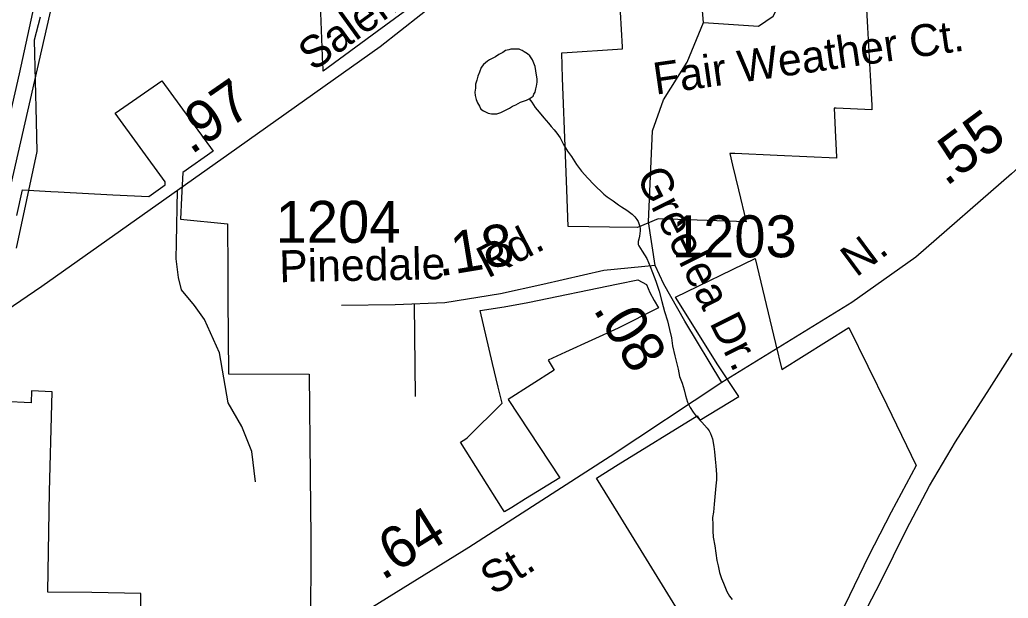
# Model space of a CAD drawing. Extents: x 2001466 to 2224147, y 644118 to 847247.
# Drawn here: x 2045719 to 2048661, y 728784 to 730507 of the extents above; entities that cross this region are included whole.
import ezdxf

# ---------------------------------------------------------------- set-up
doc = ezdxf.new("R2010")
doc.units = 0
for name, color, linetype in [('Exist Boundary Political City Limit New Hole', 7, 'Continuous'), ('Exist Hydrographic Misc Water Feature', 7, 'Continuous'), ('Exist Railroad Mainline', 7, 'Continuous'), ('Exist Road Non-System Type 51', 7, 'Continuous'), ('Exist Road Non-System Type 51 Label', 7, 'Continuous'), ('Exist Road Secondary Mileage Hundredths English Label', 7, 'Continuous'), ('Exist Road Secondary Type 51 Attributed', 7, 'Continuous'), ('Exist Road Secondary Type 51 Label', 7, 'Continuous'), ('Exist Road Secondary Type 51 Number Label', 7, 'Continuous'), ('Map Preparation Boundary City Limit Buffer Line', 7, 'Continuous')]:
    doc.layers.add(name, color=color, linetype=linetype)

msp = doc.modelspace()

# ---------------------------------------------------------------- linework, layer by layer
at = {"layer": 'Exist Boundary Political City Limit New Hole'}
for points in [[(2048230.1, 730700.7), (2048242.2, 730483.6), (2048250.2, 730340.6), (2048254.9, 730252.8), (2048255.6, 730238.8), (2048149.6, 730243.2), (2048142.9, 730243.5), (2048147.1, 730156.8), (2048150, 730098.6), (2048150.2, 730094.7), (2047973.1, 730102.6), (2047847.6, 730108.2), (2047832.9, 730108.9), (2047840.9, 730073.9), (2047858.9, 730000), (2047881.5, 729905.2), (2047619.4, 729913.5), (2047558.1, 729888.5), (2047474.9, 729889.6), (2047351.4, 729891.4), (2047347.4, 730000), (2047343.5, 730104.8), (2047335, 730333.2), (2047332.2, 730408.4), (2047333.6, 730408.5), (2047513.6, 730420.6), (2047513.2, 730426.4), (2047501.2, 730633.7)], [(2046886.2, 730547), (2046783.2, 730471.4), (2046622.5, 730353.7), (2046622.1, 730364.2), (2046621.8, 730373), (2046614.5, 730553.2)], [(2045711, 729923.4), (2045727.8, 730000), (2045811.9, 729995.7), (2045833.5, 729994.6), (2045996, 729985.8), (2046103.8, 729980), (2046131.2, 730000), (2046152.4, 730014.8), (2046152.5, 730024.4), (2046002.9, 730228.4), (2046142.6, 730324.6), (2046295.2, 730115.9), (2046204.5, 730051.6), (2046201.1, 729976.1), (2046198.1, 729912.8), (2046337.9, 729898.6), (2046338.6, 729759.6), (2046339.1, 729675.6), (2046340.4, 729452.6), (2046580.4, 729451.4), (2046583.8, 729149.5), (2046585.9, 728965.2), (2046584.2, 728675.4)], [(2047968.4, 729542.4), (2047987.6, 729465), (2048187.1, 729590.6), (2048300.1, 729359.7), (2048386.8, 729179.6), (2048312.4, 729040.6), (2048245.4, 728909.6), (2048188.6, 728792.3), (2048132.1, 728678.1), (2047949.2, 728308.9), (2047500, 729037.2), (2047436.2, 729141.6), (2047500, 729182.6), (2047735.4, 729327.1), (2047743.4, 729314), (2047859, 729385.3), (2047797, 729479.1), (2047671.1, 729680.5), (2047907.6, 729796.2), (2047968.4, 729542.4)], [(2047183.4, 729054.4), (2047161.6, 729041.1), (2047155.8, 729050.4), (2047030.9, 729249.3), (2047046.9, 729259.2), (2047052.1, 729262.5), (2047155.4, 729364.7), (2047143.6, 729412.4), (2047126.2, 729483), (2047089.5, 729641.3), (2047161.4, 729651.8), (2047231.2, 729664.3), (2047500, 729720), (2047558.6, 729732.2), (2047584.8, 729717.9), (2047594.8, 729694.7), (2047607, 729670.9), (2047620.4, 729648.5), (2047500, 729588.8), (2047343.5, 729516.9), (2047292, 729493.1), (2047309.5, 729463.5), (2047173.1, 729376), (2047326.5, 729142.4), (2047224.4, 729079.6), (2047183.4, 729054.4)], [(2046079.1, 728657.9), (2046079.5, 728797.7), (2045934.4, 728801.5), (2045802.5, 728801.9), (2045802.5, 728803.2), (2045808.4, 729102.2), (2045814.8, 729362.1), (2045815.6, 729398.4), (2045754.5, 729401.9), (2045753.4, 729365.6), (2045588, 729374.2)]]:
    msp.add_lwpolyline(points, dxfattribs=at)
at = {"layer": 'Exist Hydrographic Misc Water Feature'}
for p, q in [((2045780, 730514.6), (2045762.2, 730446.2)), ((2045762.2, 730446.2), (2045768.1, 730203.4)), ((2045762.2, 730446.2), (2045768.1, 730203.4))]:
    msp.add_line(p, q, dxfattribs=at)
for points in [[(2047235.1, 730271.3), (2047241.2, 730275.2), (2047247.4, 730279.2), (2047249.4, 730285.4), (2047253.3, 730291.3), (2047255.4, 730301.1), (2047257.2, 730309.3), (2047259.1, 730321.2), (2047259.1, 730331.3), (2047257.4, 730341.3), (2047255, 730355.1), (2047253.1, 730367.1), (2047249.2, 730377.1), (2047245.1, 730387.4), (2047241, 730393.3), (2047237.3, 730399.2), (2047231, 730405), (2047220.9, 730411.4), (2047214.8, 730415.1), (2047209.2, 730417.2), (2047205.3, 730419), (2047199, 730419.2), (2047187.1, 730418.9), (2047181.2, 730419.1), (2047174.8, 730417.2), (2047165.2, 730414.9), (2047157, 730408.9), (2047145.3, 730403), (2047135.2, 730396.8), (2047125, 730391), (2047117.2, 730387), (2047111.2, 730383), (2047105.1, 730379), (2047099.1, 730373.1), (2047093, 730365.1), (2047087.2, 730350.9), (2047083.1, 730339), (2047079.4, 730326.9), (2047075.3, 730315), (2047075.3, 730302.8), (2047073.5, 730290.9), (2047075.1, 730280.9), (2047077.4, 730268.9), (2047081.3, 730258.9), (2047087.2, 730249.1), (2047091.5, 730240.8), (2047099.3, 730235.1), (2047107.3, 730231.1), (2047113.3, 730228.9), (2047123.1, 730227), (2047131.3, 730227), (2047139.3, 730227), (2047145.5, 730228.9), (2047151.4, 730230.9), (2047165.2, 730237.3), (2047177.3, 730243.2), (2047185.5, 730249.2), (2047195.5, 730253), (2047209.2, 730261.1), (2047227.1, 730267.2), (2047235.1, 730271.3)], [(2047235.1, 730271.3), (2047243.1, 730261.2), (2047253.3, 730245.4), (2047265.4, 730231.4), (2047279.4, 730215.1), (2047293.5, 730199.1), (2047301.3, 730189.4), (2047309.5, 730179.3), (2047317.5, 730169.1), (2047327.6, 730155.5), (2047337.4, 730135.3), (2047349.9, 730115.6), (2047361.6, 730099.6), (2047375.9, 730075.5), (2047391.7, 730055.7), (2047409.6, 730035.5), (2047428, 730015.7), (2047457.8, 729987.7), (2047467.8, 729979.6), (2047485.9, 729967.6), (2047501.6, 729955.8), (2047510.1, 729949.7), (2047525.8, 729939.6), (2047541.6, 729927.8), (2047549.6, 729919.7), (2047556, 729911.9), (2047559.7, 729906.1), (2047564, 729894.1), (2047566.2, 729886), (2047566, 729877.9), (2047563.8, 729862), (2047562.1, 729853.8), (2047559.9, 729846), (2047560.3, 729837.8), (2047562.1, 729833.9), (2047572.2, 729817.8), (2047585.9, 729795.8), (2047596, 729772), (2047602.3, 729754), (2047612.6, 729728.1), (2047622.4, 729698.2), (2047630.6, 729668.2), (2047638.2, 729638.2), (2047646.8, 729610.1), (2047652.8, 729584.1), (2047658.9, 729560), (2047662.4, 729535.9), (2047668.6, 729506.2), (2047678.8, 729466.1), (2047682.9, 729444), (2047691.1, 729424.1), (2047696.7, 729404.2), (2047700.8, 729388.2), (2047706.7, 729368.2), (2047715.1, 729352.3), (2047723.1, 729338.1), (2047732.9, 729326.1), (2047749.1, 729308.2), (2047765.1, 729290.3), (2047771.1, 729282.2), (2047775.2, 729274.2), (2047781.1, 729258.4), (2047785, 729236.3), (2047787.1, 729220.5), (2047789.3, 729198.3), (2047791.2, 729178.5), (2047793.2, 729152.2), (2047793.4, 729136.4), (2047791.4, 729118.5), (2047789.3, 729096.5), (2047785.8, 729064.5), (2047783.6, 729040.5), (2047781.5, 729024.2), (2047781.7, 729002.3), (2047781.7, 728984.5), (2047783.4, 728966.3), (2047787.7, 728940.5), (2047793.8, 728896.6), (2047798.2, 728880.5), (2047802, 728860.5), (2047807.8, 728842.6), (2047814.1, 728828.6), (2047817.8, 728818.7), (2047824, 728804.4), (2047832, 728790.6), (2047840, 728780.5)], [(2045768.1, 730203.4), (2045770.2, 730114.2), (2045708.3, 729826.5)]]:
    msp.add_lwpolyline(points, dxfattribs=at)
at = {"layer": 'Exist Railroad Mainline'}
for points in [[(2044852, 738852.1), (2044934.6, 738702.3), (2045475.8, 737702.5), (2046029.7, 736693.6), (2046415.7, 736022.5), (2046415.9, 736022.1), (2046546.4, 735713.2), (2046633.3, 735435), (2046650.9, 735378.6), (2046651, 735378.1), (2046692.8, 735099.6), (2046708.5, 734902), (2046708.5, 734901.6), (2046692.8, 734577.4), (2046661.8, 734347.9), (2046630.1, 734113.1), (2046483.8, 733489.4), (2046365.4, 732962.5), (2046280.3, 732583.6), (2045940.8, 731105), (2045593.1, 729582.8)], [(2047612.7, 727521.6), (2047666.9, 727631.6), (2047855.1, 727990.8), (2047929, 728133.2), (2048073, 728424.3), (2048189.7, 728655.9), (2048281.3, 728832), (2048358.5, 728988.5), (2048427.2, 729119.1), (2048503.9, 729249.5), (2048605.1, 729407.4), (2048673.3, 729514.1)]]:
    msp.add_lwpolyline(points, dxfattribs=at)
at = {"layer": 'Exist Road Non-System Type 51'}
for points in [[(2047754.2, 730499), (2047746.8, 730591.8), (2047691.9, 730718.9)], [(2047754.2, 730499), (2047917.5, 730487.9), (2047962, 730517.6), (2048002.8, 730599.2)], [(2047610.4, 729774.6), (2047591, 729905), (2047602.1, 730176), (2047635.5, 730268.8), (2047706, 730380.2), (2047754.2, 730499)], [(2046420.8, 729130.9), (2046410.4, 729221.1), (2046380.7, 729295.3), (2046340.1, 729365.8), (2046313.9, 729514.4), (2046269.4, 729614.6), (2046239.7, 729655.5), (2046201, 729702.6), (2046191.8, 729738.8), (2046184.9, 729795), (2046185.9, 729842.9), (2046189.1, 729999.7)], [(2046897.1, 729385.2), (2046894, 729660)]]:
    msp.add_lwpolyline(points, dxfattribs=at)
at = {"layer": 'Exist Road Secondary Type 51 Attributed'}
for points in [[(2045528.9, 729539.8), (2045601.4, 729836.5), (2045718.8, 730345.4), (2045829.9, 730858.3), (2045944.1, 731344.7), (2046053.6, 731864), (2046187.1, 732434.9), (2046298.2, 732941.4), (2046304.5, 732968.3)], [(2045593.3, 729583.6), (2045784.8, 729713.8), (2046341.6, 730107.5), (2046792.1, 730427.2), (2046974, 730571.3), (2047107.6, 730640.5), (2047180, 730658.3), (2047339.3, 730669.5), (2047463.2, 730680.8), (2047588.7, 730695.3), (2047701.4, 730721.1), (2047796.3, 730775), (2047950.8, 730900.6), (2048069.9, 730998.9), (2048205, 731082.6), (2048298.4, 731114.8), (2048443.2, 731132.5), (2048639.5, 731139), (2049191.5, 731146.2), (2049412, 731162.3), (2049650.1, 731201), (2050026.7, 731274.2), (2050106.4, 731268.2)], [(2050106.4, 731268.2), (2049860.1, 731110.4), (2049659, 730956.6), (2049322.7, 730634.5), (2048670.9, 730047.6), (2048386.1, 729799.6), (2048196.2, 729664.3), (2047809.2, 729426.8)], [(2047610.4, 729774.6), (2047457.6, 729760.1), (2047275.7, 729718.2), (2047150.2, 729690.8), (2046984.4, 729663.4), (2046836.4, 729657.8), (2046677.1, 729656.2)], [(2047809.2, 729426.8), (2047698.9, 729608.7), (2047636.2, 729719.8), (2047610.4, 729774.6)], [(2047809.2, 729426.8), (2047476.1, 729206.5), (2047056.1, 728935.2), (2046420.5, 728540.6), (2046006.9, 728280.6), (2045823.5, 728171.1), (2045667.4, 728103.4), (2045517.7, 728061.6), (2045400.2, 728042.2), (2045290.8, 728039), (2045234.3, 728036.8)]]:
    msp.add_lwpolyline(points, dxfattribs=at)
at = {"layer": 'Map Preparation Boundary City Limit Buffer Line'}
for points in [[(2048230.1, 730700.7), (2048242.2, 730483.6), (2048250.2, 730340.6), (2048254.9, 730252.8), (2048255.6, 730238.8), (2048149.6, 730243.2), (2048142.9, 730243.5), (2048147.1, 730156.8), (2048150, 730098.6), (2048150.2, 730094.7), (2047973.1, 730102.6), (2047847.6, 730108.2), (2047832.9, 730108.9), (2047840.9, 730073.9), (2047858.9, 730000), (2047881.5, 729905.2), (2047619.4, 729913.5), (2047558.1, 729888.5), (2047474.9, 729889.6), (2047351.4, 729891.4), (2047347.4, 730000), (2047343.5, 730104.8), (2047335, 730333.2), (2047332.2, 730408.4), (2047333.6, 730408.5), (2047513.6, 730420.6), (2047513.2, 730426.4), (2047501.2, 730633.7)], [(2046886.2, 730547), (2046783.2, 730471.4), (2046622.5, 730353.7), (2046622.1, 730364.2), (2046621.8, 730373), (2046614.5, 730553.2)], [(2045711, 729923.4), (2045727.8, 730000), (2045811.9, 729995.7), (2045833.5, 729994.6), (2045996, 729985.8), (2046103.8, 729980), (2046131.2, 730000), (2046152.4, 730014.8), (2046152.5, 730024.4), (2046002.9, 730228.4), (2046142.6, 730324.6), (2046295.2, 730115.9), (2046204.5, 730051.6), (2046201.1, 729976.1), (2046198.1, 729912.8), (2046337.9, 729898.6), (2046338.6, 729759.6), (2046339.1, 729675.6), (2046340.4, 729452.6), (2046580.4, 729451.4), (2046583.8, 729149.5), (2046585.9, 728965.2), (2046584.2, 728675.4)], [(2047968.4, 729542.4), (2047987.6, 729465), (2048187.1, 729590.6), (2048300.1, 729359.7), (2048386.8, 729179.6), (2048312.4, 729040.6), (2048245.4, 728909.6), (2048188.6, 728792.3), (2048132.1, 728678.1), (2047949.2, 728308.9), (2047500, 729037.2), (2047436.2, 729141.6), (2047500, 729182.6), (2047735.4, 729327.1), (2047743.4, 729314), (2047859, 729385.3), (2047797, 729479.1), (2047671.1, 729680.5), (2047907.6, 729796.2), (2047968.4, 729542.4)], [(2047183.4, 729054.4), (2047161.6, 729041.1), (2047155.8, 729050.4), (2047030.9, 729249.3), (2047046.9, 729259.2), (2047052.1, 729262.5), (2047155.4, 729364.7), (2047143.6, 729412.4), (2047126.2, 729483), (2047089.5, 729641.3), (2047161.4, 729651.8), (2047231.2, 729664.3), (2047500, 729720), (2047558.6, 729732.2), (2047584.8, 729717.9), (2047594.8, 729694.7), (2047607, 729670.9), (2047620.4, 729648.5), (2047500, 729588.8), (2047343.5, 729516.9), (2047292, 729493.1), (2047309.5, 729463.5), (2047173.1, 729376), (2047326.5, 729142.4), (2047224.4, 729079.6), (2047183.4, 729054.4)], [(2046079.1, 728657.9), (2046079.5, 728797.7), (2045934.4, 728801.5), (2045802.5, 728801.9), (2045802.5, 728803.2), (2045808.4, 729102.2), (2045814.8, 729362.1), (2045815.6, 729398.4), (2045754.5, 729401.9), (2045753.4, 729365.6), (2045588, 729374.2)]]:
    msp.add_lwpolyline(points, dxfattribs=at)

# ---------------------------------------------------------------- texts
at = {"layer": 'Exist Road Non-System Type 51 Label'}
msp.add_text('Fair Weather Ct.', height=95, rotation=8.1391, dxfattribs=at).set_placement((2047611.7, 730283.5))
at = {"layer": 'Exist Road Secondary Mileage Hundredths English Label'}
for s, rotation, p in [('.97', 34.7383, (2046229.4, 730103.3)), ('.55', 36.6582, (2048476.2, 730008.5)), ('.18', 9.3786, (2046967.8, 729742.1)), ('.08', 301.2211, (2047424, 729645)), ('.64', 31.9862, (2046798.9, 728835.3))]:
    msp.add_text(s, height=125, rotation=rotation, dxfattribs=at).set_placement(p)
at = {"layer": 'Exist Road Secondary Type 51 Label'}
for s, rotation, p in [('Salem', 35.8395, (2046592.8, 730351.3)), ('Greelea Dr.', 296.5999, (2047552.6, 730040.3)), ('Rd.', 27.3641, (2047112.1, 729735.6)), ('N. ', 36.6582, (2048208.7, 729738.1)), ('Pinedale', 1.1023, (2046492.4, 729725)), (' St.', 31.9862, (2047098.9, 728772))]:
    msp.add_text(s, height=95, rotation=rotation, dxfattribs=at).set_placement(p)
at = {"layer": 'Exist Road Secondary Type 51 Number Label'}
for s, p in [('1204', (2046480.7, 729842.5)), ('1203', (2047660, 729799.3))]:
    msp.add_text(s, height=125, dxfattribs=at).set_placement(p)

doc.saveas('drawing.dxf')
